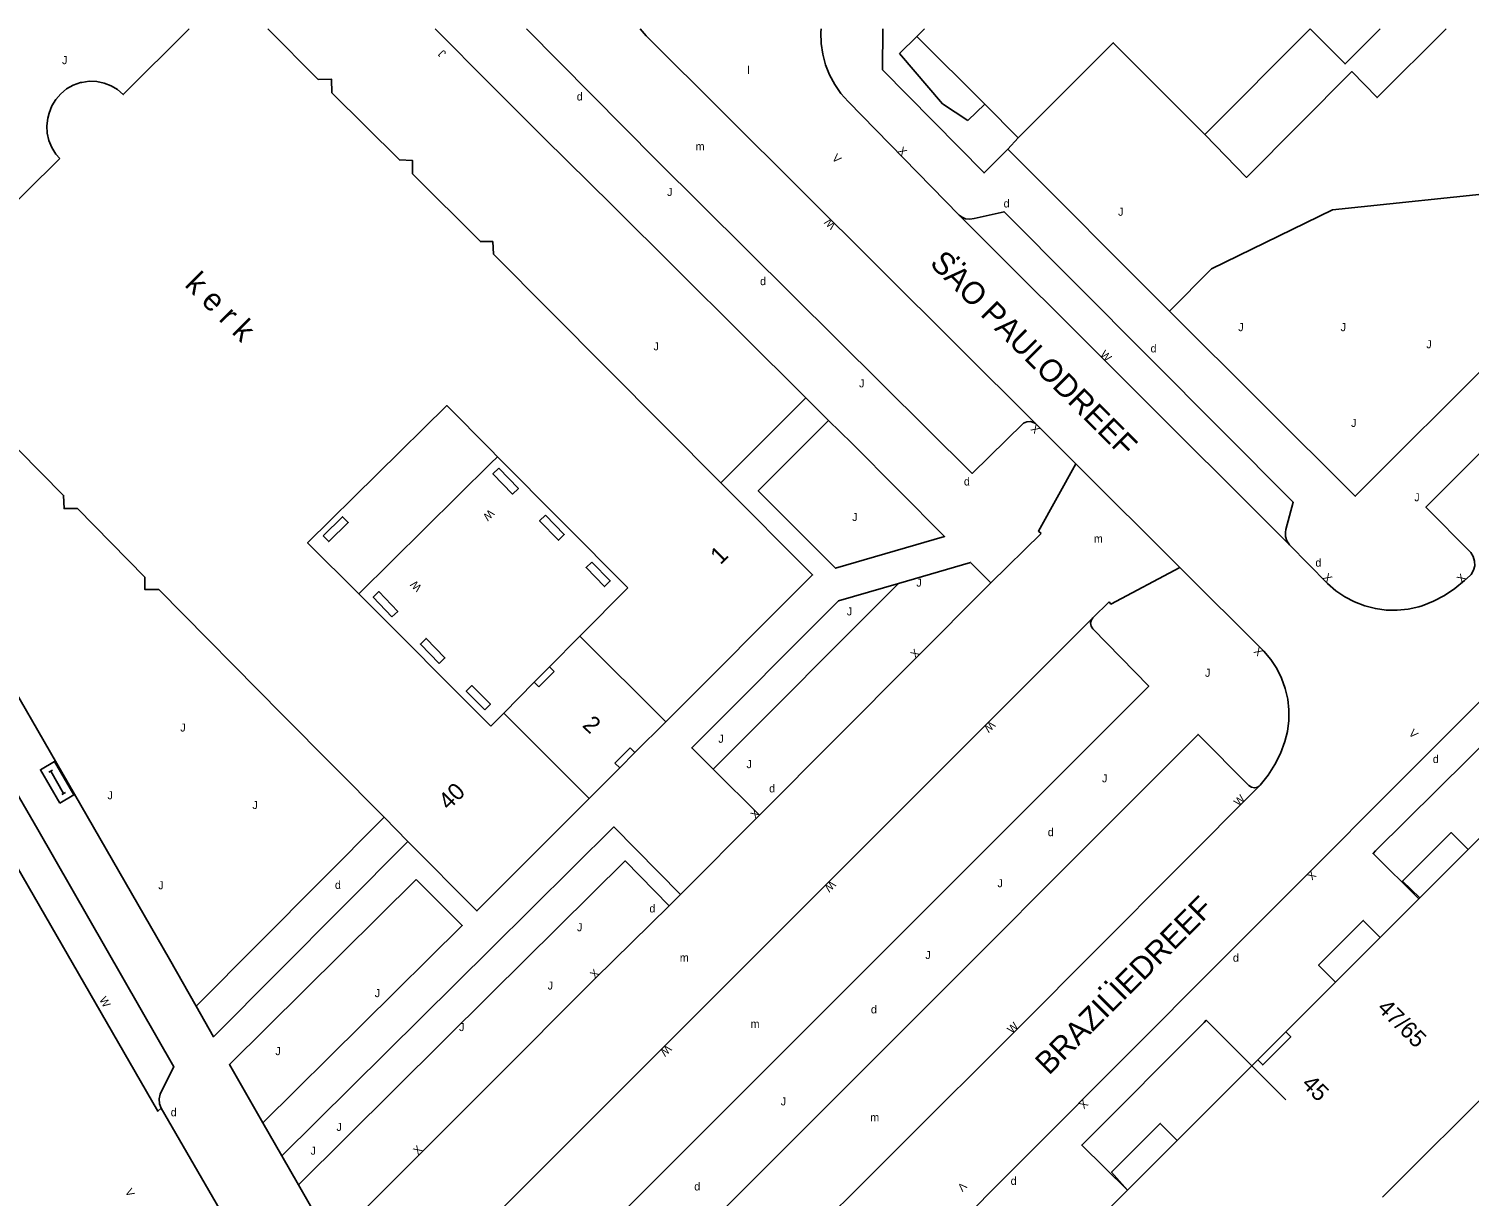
# Model space of a CAD drawing. Extents: x 134999 to 136502, y 457398 to 459002.
# Drawn here: x 135471.1 to 135561.1, y 458927.1 to 459000 of the extents above; entities that cross this region are included whole.
import ezdxf

# ---------------------------------------------------------------- set-up
doc = ezdxf.new("R2010")
doc.units = 0
for name, color, linetype in [('RI_DGTB_15', 7, 'Continuous'), ('RI_DGTB_18', 7, 'Continuous'), ('RI_DGTB_19', 7, 'Continuous'), ('RI_DGTB_29', 7, 'Continuous'), ('RI_DGTB_3', 7, 'Continuous'), ('RI_DGTB_30', 7, 'Continuous'), ('RI_DGTB_31', 7, 'Continuous'), ('RI_DGTB_32', 7, 'Continuous'), ('RI_DGTB_35', 7, 'Continuous'), ('RI_DGTB_36', 7, 'Continuous'), ('RI_DGTB_37', 7, 'Continuous'), ('RI_DGTB_4', 7, 'Continuous'), ('RI_DGTB_40', 7, 'Continuous'), ('RI_DGTB_43', 7, 'Continuous'), ('RI_DGTB_48', 7, 'Continuous'), ('RI_DGTB_53', 7, 'Continuous'), ('RI_DGTB_54', 7, 'Continuous'), ('RI_DGTB_55', 7, 'Continuous'), ('RI_DGTB_7', 7, 'Continuous')]:
    doc.layers.add(name, color=color, linetype=linetype)

msp = doc.modelspace()

# ---------------------------------------------------------------- linework, layer by layer
at = {"layer": 'RI_DGTB_15'}
msp.add_line((135547.544, 458935.248), (135549.665, 458933.127), dxfattribs=at)
at = {"layer": 'RI_DGTB_18'}
for p, q in [((135513.894, 458953.764), (135525.465, 458965.362)), ((135487.979, 458927.824), (135500, 458939.731))]:
    msp.add_line(p, q, dxfattribs=at)
msp.add_lwpolyline([(135500, 458939.731), (135508.386, 458948.037), (135511.136, 458945.246)], dxfattribs=at)
at = {"layer": 'RI_DGTB_19'}
msp.add_lwpolyline([(135574.999, 459000), (135563.727, 458989.866), (135552.586, 458988.701), (135545.027, 458985.021), (135542.389, 458982.376)], dxfattribs=at)
at = {"layer": 'RI_DGTB_29'}
for points in [[(135473.076, 458951.649), (135473.954, 458952.16), (135472.743, 458954.241), (135471.865, 458953.73), (135473.076, 458951.649)], [(135472.396, 458953.575), (135472.616, 458953.703)], [(135472.506, 458953.639), (135473.313, 458952.251)], [(135473.203, 458952.187), (135473.423, 458952.315)]]:
    msp.add_lwpolyline(points, dxfattribs=at)
at = {"layer": 'RI_DGTB_3'}
for p, q in [((135544.606, 458993.407), (135551.18, 459000)), ((135508.555, 458965.088), (135505.566, 458962.073)), ((135500.809, 458957.275), (135500, 458956.459)), ((135506.139, 458951.938), (135500, 458945.799)), ((135547.912, 458935.618), (135549.659, 458937.364)), ((135547.543, 458935.249), (135547.912, 458935.618)), ((135555.69, 458927.035), (135563.557, 458934.896))]:
    msp.add_line(p, q, dxfattribs=at)
for points in [[(135526.609, 458999.527), (135527.082, 459000)], [(135555.554, 459000), (135553.358, 458997.804), (135551.18, 459000)], [(135530.849, 458995.288), (135526.609, 458999.527)], [(135532.943, 458993.194), (135538.885, 458999.127), (135544.606, 458993.407)], [(135532.943, 458993.194), (135530.849, 458995.288)], [(135500, 458986.711), (135500.123, 458986.711), (135500.166, 458985.919), (135514.371, 458971.651)], [(135514.371, 458971.651), (135520.099, 458965.898), (135510.926, 458956.725)], [(135505.566, 458962.073), (135503.664, 458960.155)], [(135503.664, 458960.155), (135502.713, 458959.196)], [(135502.713, 458959.196), (135500.809, 458957.275)], [(135510.926, 458956.725), (135509.002, 458954.801)], [(135509.002, 458954.801), (135508.047, 458953.846)], [(135508.047, 458953.846), (135506.139, 458951.938)], [(135561.052, 458948.753), (135565.752, 458953.451)], [(135558.031, 458945.732), (135561.052, 458948.753)], [(135555.557, 458943.26), (135557.972, 458945.673)], [(135557.972, 458945.673), (135558.031, 458945.732)], [(135552.77, 458940.474), (135555.557, 458943.26)], [(135549.659, 458937.364), (135552.77, 458940.474)], [(135549.659, 458937.364), (135549.971, 458937.053), (135548.224, 458935.307), (135547.912, 458935.618)], [(135542.877, 458930.584), (135547.543, 458935.249)], [(135539.776, 458927.484), (135542.877, 458930.584)], [(135537.375, 458925.084), (135539.767, 458927.475)], [(135539.767, 458927.475), (135539.776, 458927.484)]]:
    msp.add_lwpolyline(points, dxfattribs=at)
at = {"layer": 'RI_DGTB_32'}
for points in [[(135500.49, 458972.566), (135501.721, 458971.297), (135501.362, 458970.949), (135500.131, 458972.218), (135500.49, 458972.566)], [(135489.527, 458968.337), (135490.739, 458969.53), (135491.09, 458969.174), (135489.878, 458967.981), (135489.527, 458968.337)], [(135503.407, 458969.627), (135504.585, 458968.413), (135504.226, 458968.065), (135503.048, 458969.279), (135503.407, 458969.627)], [(135506.312, 458966.701), (135507.455, 458965.523), (135507.096, 458965.175), (135505.953, 458966.353), (135506.312, 458966.701)], [(135493.822, 458963.278), (135492.648, 458964.515), (135493.011, 458964.859), (135494.185, 458963.622), (135493.822, 458963.278)], [(135496.775, 458960.371), (135495.596, 458961.582), (135495.954, 458961.931), (135497.133, 458960.72), (135496.775, 458960.371)], [(135499.621, 458957.48), (135498.461, 458958.635), (135498.814, 458958.989), (135499.974, 458957.834), (135499.621, 458957.48)]]:
    msp.add_lwpolyline(points, dxfattribs=at)
at = {"layer": 'RI_DGTB_4'}
for p, q in [((135500, 458973.7), (135500.416, 458973.279)), ((135500.416, 458973.279), (135508.555, 458965.088)), ((135491.747, 458964.711), (135500, 458956.459)), ((135505.566, 458962.073), (135510.926, 458956.725)), ((135506.139, 458951.938), (135500.809, 458957.275)), ((135493.33, 458950.767), (135494.819, 458949.261))]:
    msp.add_line(p, q, dxfattribs=at)
for points in [[(135481.158, 459000), (135477.037, 458995.898), (135476.68, 458996.205), (135476.276, 458996.446), (135475.837, 458996.616), (135475.375, 458996.71), (135474.905, 458996.724), (135474.439, 458996.658), (135474.356, 458996.638), (135473.911, 458996.477), (135473.499, 458996.243), (135473.132, 458995.943), (135472.822, 458995.586), (135472.575, 458995.181), (135472.4, 458994.741), (135472.322, 458994.416), (135472.267, 458993.948), (135472.292, 458993.477), (135472.397, 458993.017), (135472.577, 458992.581), (135472.828, 458992.182), (135473.067, 458991.906)], [(135486.076, 459000), (135489.209, 458996.837), (135490.042, 458996.862), (135490.074, 458996.006), (135494.285, 458991.812), (135495.098, 458991.783), (135495.105, 458990.948), (135499.345, 458986.71), (135500, 458986.711)], [(135473.067, 458991.906), (135468.829, 458987.721), (135462.651, 458981.499), (135468.262, 458975.947), (135468.224, 458975.134), (135469.082, 458975.128), (135473.313, 458970.859), (135473.339, 458970.046), (135474.168, 458970.052), (135478.384, 458965.758), (135478.377, 458964.994), (135479.254, 458964.995), (135486.976, 458957.167), (135493.33, 458950.767)], [(135492.901, 458972.185), (135497.259, 458976.475), (135500, 458973.7)], [(135492.901, 458972.185), (135488.553, 458967.904), (135491.747, 458964.711)], [(135500, 458945.799), (135499.132, 458944.923), (135494.819, 458949.261)]]:
    msp.add_lwpolyline(points, dxfattribs=at)
at = {"layer": 'RI_DGTB_48'}
for p, q in [((135532.943, 458993.194), (135532.304, 458992.486)), ((135493.33, 458950.767), (135481.59, 458938.964))]:
    msp.add_line(p, q, dxfattribs=at)
msp.add_lwpolyline([(135559.671, 459000), (135555.359, 458995.706), (135553.793, 458997.331), (135547.199, 458990.718), (135544.606, 458993.407)], dxfattribs=at)
at = {"layer": 'RI_DGTB_53'}
for p, q in [((135514.371, 458971.651), (135519.678, 458976.958)), ((135513.894, 458953.764), (135516.778, 458950.894)), ((135500, 458942.546), (135486.949, 458929.618)), ((135537.057, 458930.44), (135544.552, 458937.941))]:
    msp.add_line(p, q, dxfattribs=at)
for points in [[(135522.542, 458974.127), (135528.343, 458968.304), (135521.52, 458966.314), (135516.702, 458971.154), (135521.1, 458975.552)], [(135525.465, 458965.362), (135529.966, 458966.675), (135531.236, 458965.4)], [(135525.465, 458965.362), (135521.725, 458964.271), (135512.552, 458955.099), (135513.894, 458953.764)], [(135555.272, 458948.661), (135562.989, 458956.305), (135565.783, 458953.481)], [(135500, 458942.546), (135507.689, 458950.162), (135511.844, 458945.945)], [(135485.762, 458931.679), (135498.208, 458944.008), (135495.343, 458946.889)]]:
    msp.add_lwpolyline(points, dxfattribs=at)
at = {"layer": 'RI_DGTB_54'}
for p, q in [((135500, 458996.512), (135496.526, 459000)), ((135532.304, 458992.486), (135542.389, 458982.376)), ((135529.261, 458988.366), (135549.884, 458967.785)), ((135519.678, 458976.958), (135521.1, 458975.552)), ((135521.1, 458975.552), (135522.542, 458974.127)), ((135534.015, 458975.349), (135536.545, 458972.841)), ((135536.545, 458972.841), (135543.03, 458966.359)), ((135534.377, 458968.495), (135531.236, 458965.4)), ((135516.778, 458950.894), (135531.236, 458965.4)), ((135537.61, 458963.224), (135538.628, 458964.213)), ((135500, 458925.621), (135537.61, 458963.224)), ((135511.844, 458945.945), (135516.778, 458950.894)), ((135511.136, 458945.246), (135511.844, 458945.945)), ((135490.048, 458924.224), (135500, 458934.172)), ((135479.394, 458932.593), (135485.567, 458921.989)), ((135485.762, 458931.679), (135486.949, 458929.618)), ((135486.949, 458929.618), (135487.979, 458927.824)), ((135487.979, 458927.824), (135490.048, 458924.224))]:
    msp.add_line(p, q, dxfattribs=at)
for points in [[(135464.929, 459000), (135453.764, 458988.595), (135453.448, 458986.68), (135456.46, 458981.831), (135461.474, 458973.699), (135468.283, 458962.08), (135474, 458952.201), (135479.933, 458941.911), (135481.59, 458938.964)], [(135534.015, 458975.349), (135533.934, 458975.4), (135533.715, 458975.471), (135533.485, 458975.463), (135533.272, 458975.378), (135530.069, 458972.238), (135510.371, 458991.783), (135502.229, 459000)], [(135534.015, 458975.349), (135509.711, 458999.557), (135509.333, 459000)], [(135529.261, 458988.366), (135522.325, 458995.459), (135521.871, 458995.966), (135521.479, 458996.522), (135521.155, 458997.121), (135520.904, 458997.754), (135520.728, 458998.411), (135520.631, 458999.085), (135520.614, 458999.765), (135520.626, 459000)], [(135532.304, 458992.486), (135530.807, 458991.005), (135524.469, 458997.438), (135524.483, 459000)], [(135500, 458996.512), (135503.327, 458993.172), (135507.583, 458988.984), (135519.678, 458976.958)], [(135479.394, 458932.593), (135479.203, 458932.412), (135467.532, 458952.606), (135459.093, 458967.084), (135452.642, 458977.663), (135445.583, 458988.904), (135441.533, 458995.197), (135441.692, 458995.634)], [(135441.692, 458995.634), (135441.825, 458995.449), (135442.045, 458995.265), (135442.308, 458995.148), (135442.592, 458995.107), (135444.364, 458995.229), (135449.813, 458986.69), (135455.702, 458977.199), (135461.581, 458967.422), (135466.806, 458958.408), (135471.703, 458950.008), (135480.201, 458935.173), (135479.424, 458933.667), (135479.337, 458933.476), (135479.277, 458933.18), (135479.297, 458932.879), (135479.394, 458932.593)], [(135549.884, 458967.785), (135549.728, 458968.022), (135549.645, 458968.292), (135549.64, 458968.575), (135549.671, 458968.728), (135550.122, 458970.44), (135532.059, 458988.577), (135530.185, 458988.149), (135529.918, 458988.105), (135529.65, 458988.14), (135529.404, 458988.252), (135529.261, 458988.366)], [(135542.389, 458982.376), (135554.002, 458970.813), (135562.766, 458979.558)], [(135570.471, 458982.201), (135558.411, 458970.133), (135561.217, 458967.299), (135561.372, 458967.049), (135561.454, 458966.766), (135561.458, 458966.471), (135561.383, 458966.186), (135561.234, 458965.932), (135561.182, 458965.871)], [(135579.341, 458975.501), (135579.149, 458975.281), (135565.018, 458961.192), (135561.846, 458958.062), (135545.574, 458941.78), (135527.808, 458923.97), (135525.68, 458921.811), (135521.587, 458917.755), (135509.295, 458905.497), (135503.561, 458899.751)], [(135536.545, 458972.841), (135534.21, 458968.633), (135534.377, 458968.495)], [(135549.884, 458967.785), (135552.267, 458965.365), (135552.784, 458964.916), (135553.35, 458964.529), (135553.956, 458964.212), (135554.596, 458963.967), (135555.26, 458963.798), (135555.939, 458963.708), (135556.624, 458963.698), (135557.305, 458963.767), (135557.974, 458963.915), (135558.174, 458963.976), (135558.889, 458964.26), (135559.57, 458964.617), (135560.211, 458965.042), (135560.817, 458965.543), (135561.182, 458965.871)], [(135543.03, 458966.359), (135538.731, 458964.075), (135538.628, 458964.213)], [(135543.03, 458966.359), (135548.289, 458961.128), (135548.724, 458960.611), (135549.095, 458960.046), (135549.397, 458959.442), (135549.625, 458958.805), (135549.777, 458958.147), (135549.85, 458957.475), (135549.842, 458956.799), (135549.756, 458956.129), (135549.595, 458955.489), (135549.319, 458954.756), (135548.97, 458954.055), (135548.551, 458953.393), (135548.057, 458952.766), (135547.998, 458952.708)], [(135500, 458917.875), (135541.097, 458958.956), (135537.599, 458962.539), (135537.496, 458962.707), (135537.467, 458962.903), (135537.517, 458963.094), (135537.61, 458963.224)], [(135500, 458911.734), (135544.183, 458955.935), (135547.359, 458952.751), (135547.516, 458952.64), (135547.705, 458952.602), (135547.893, 458952.643), (135547.998, 458952.708)], [(135503.165, 458907.812), (135518.279, 458922.981), (135532.89, 458937.564), (135547.998, 458952.708)], [(135494.819, 458949.261), (135482.671, 458937.059), (135481.59, 458938.964)], [(135557.972, 458945.673), (135555.116, 458948.495), (135555.272, 458948.661)], [(135495.343, 458946.889), (135483.668, 458935.324), (135485.762, 458931.679)], [(135500, 458934.172), (135506.498, 458940.668), (135511.136, 458945.246)], [(135547.543, 458935.249), (135544.689, 458938.087), (135544.552, 458937.941)], [(135539.767, 458927.475), (135536.916, 458930.298), (135537.057, 458930.44)]]:
    msp.add_lwpolyline(points, dxfattribs=at)
at = {"layer": 'RI_DGTB_55'}
for p, q in [((135491.747, 458964.711), (135500, 458972.868)), ((135500, 458972.868), (135500.416, 458973.279))]:
    msp.add_line(p, q, dxfattribs=at)
at = {"layer": 'RI_DGTB_7'}
for p, q in [((135525.523, 458998.467), (135526.609, 458999.527)), ((135528.219, 458995.32), (135525.523, 458998.467)), ((135529.787, 458994.273), (135528.219, 458995.32)), ((135530.849, 458995.288), (135529.787, 458994.273)), ((135502.993, 458958.917), (135503.948, 458959.872)), ((135503.948, 458959.872), (135503.664, 458960.155)), ((135502.713, 458959.196), (135502.993, 458958.917)), ((135507.743, 458954.151), (135508.698, 458955.106)), ((135508.698, 458955.106), (135509.002, 458954.801)), ((135508.047, 458953.846), (135507.743, 458954.151))]:
    msp.add_line(p, q, dxfattribs=at)
for points in [[(135558.031, 458945.732), (135556.951, 458946.774), (135559.992, 458949.814), (135561.052, 458948.753)], [(135552.77, 458940.474), (135551.71, 458941.535), (135554.497, 458944.321), (135555.557, 458943.26)], [(135539.776, 458927.484), (135538.776, 458928.605), (135541.817, 458931.645), (135542.877, 458930.584)]]:
    msp.add_lwpolyline(points, dxfattribs=at)

# ---------------------------------------------------------------- texts
at = {"layer": 'RI_DGTB_29'}
for p in [(135505.367, 458995.524), (135532.033, 458988.844), (135516.816, 458983.993), (135541.213, 458979.793), (135529.552, 458971.483), (135551.508, 458966.416), (135558.845, 458954.153), (135517.387, 458952.318), (135534.792, 458949.585), (135490.259, 458946.295), (135509.904, 458944.823), (135546.357, 458941.746), (135523.743, 458938.518), (135479.999, 458932.096), (135512.707, 458927.462), (135532.471, 458927.812)]:
    msp.add_text('d', height=0.5, dxfattribs=at).set_placement(p)
at = {"layer": 'RI_DGTB_30'}
for s, height, rotation, p in [('X', 0.5, 314.72076, (135525.376, 458992.338)), ('V', 0.5, 314.72076, (135521.275, 458991.887)), ('W', 0.5, 135.00867, (135521.589, 458987.773)), ('W', 0.5, 314.72076, (135538.024, 458979.624)), ('X', 0.5, 135.00867, (135534.345, 458975.021)), ('W', 0.5, 224.83076, (135499.915, 458970.033)), ('X', 0.5, 314.72076, (135551.935, 458965.703)), ('X', 0.5, 44.99999, (135560.641, 458965.367)), ('W', 0.5, 134.80397, (135495.717, 458965.147)), ('X', 0.5, 44.93057, (135526.515, 458960.654)), ('X', 0.5, 135.15224, (135548.283, 458961.135)), ('W', 0.5, 225.0464, (135531.202, 458956.818)), ('V', 0.5, 314.72076, (135557.3, 458955.966)), ('W', 0.5, 45.04641, (135546.713, 458951.421)), ('X', 0.5, 44.93057, (135516.518, 458950.631)), ('W', 0.5, 225.0464, (135521.238, 458946.856)), ('X', 0.5, 225.0464, (135551.257, 458947.466)), ('X', 0.5, 44.93057, (135506.497, 458940.665)), ('W', 0.5, 300.15936, (135475.518, 458939.382)), ('W', 0.5, 45.04641, (135532.552, 458937.226)), ('W', 0.5, 225.0464, (135510.98, 458936.598)), ('X', 0.5, 225.0464, (135537.002, 458933.183)), ('X', 0.499, 44.66531, (135495.439, 458929.662)), ('V', 0.5, 225.0464, (135529.424, 458928.02)), ('V', 0.5, 300.03479, (135477.13, 458927.397))]:
    msp.add_text(s, height=height, rotation=rotation, dxfattribs=at).set_placement(p)
at = {"layer": 'RI_DGTB_31'}
for p in [(135473.21, 458997.794), (135511.008, 458989.564), (135539.182, 458988.326), (135546.691, 458981.121), (135553.085, 458981.121), (135510.162, 458979.924), (135558.437, 458980.055), (135523.001, 458977.61), (135553.736, 458975.14), (135557.685, 458970.499), (135522.573, 458969.268), (135526.58, 458965.167), (135522.238, 458963.37), (135544.612, 458959.539), (135480.599, 458956.12), (135514.212, 458955.417), (135515.973, 458953.835), (135538.176, 458952.947), (135476.051, 458951.89), (135485.102, 458951.282), (135479.222, 458946.272), (135531.647, 458946.398), (135505.378, 458943.649), (135527.139, 458941.917), (135503.546, 458940.009), (135492.747, 458939.534), (135498.013, 458937.415), (135486.537, 458935.913), (135518.107, 458932.773), (135490.354, 458931.184), (135488.739, 458929.696)]:
    msp.add_text('J', height=0.5, dxfattribs=at).set_placement(p)
msp.add_text('J', height=0.5, rotation=134.88019, dxfattribs=at).set_placement((135497.242, 458998.502))
at = {"layer": 'RI_DGTB_35'}
for s, rotation, p in [('1', 44.783, (135514.345, 458966.498)), ('40', 44.8128, (135497.36, 458951.166))]:
    msp.add_text(s, height=1.054, rotation=rotation, dxfattribs=at).set_placement(p)
at = {"layer": 'RI_DGTB_36'}
for s, rotation, p in [('2', 316.1931, (135505.668, 458956.457)), ('47/65', 314.9845, (135555.31, 458938.784)), ('45', 314.9845, (135550.597, 458934.047))]:
    msp.add_text(s, height=1.054, rotation=rotation, dxfattribs=at).set_placement(p)
at = {"layer": 'RI_DGTB_37'}
for s, rotation, p in [('SAO PAULODREEF', 315.00139, (135527.359, 458985.297)), ('..', 134.75568, (135529.813, 458985.213)), ('BRAZILIEDREEF', 45, (135534.86, 458934.609)), ('..', 44.75568, (135537.938, 458939.829))]:
    msp.add_text(s, height=1.4, rotation=rotation, dxfattribs=at).set_placement(p)
at = {"layer": 'RI_DGTB_40'}
msp.add_text('k e r k', height=1.4, rotation=314.97312, dxfattribs=at).set_placement((135480.814, 458983.966))
at = {"layer": 'RI_DGTB_43'}
for s, p in [('l', (135516.02, 458997.171)), ('m', (135512.794, 458992.412)), ('m', (135537.667, 458967.917)), ('m', (135511.804, 458941.753)), ('m', (135516.226, 458937.617)), ('m', (135523.702, 458931.777))]:
    msp.add_text(s, height=0.5, dxfattribs=at).set_placement(p)

doc.saveas('drawing.dxf')
